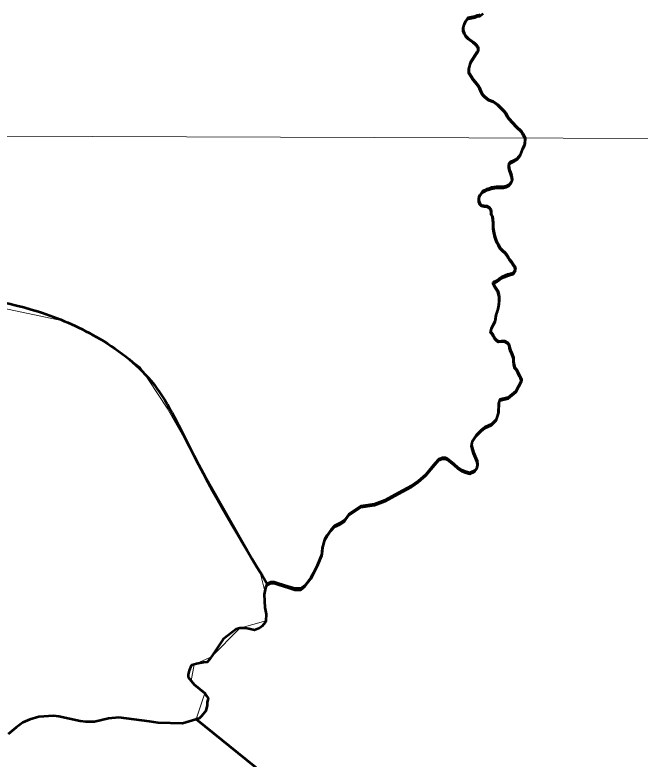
# Model space of a CAD drawing. Extents: x 553962 to 842807, y 8883888 to 9032388.
# Drawn here: x 813925 to 815455, y 9014173 to 9015996 of the extents above; entities that cross this region are included whole.
import ezdxf

# ---------------------------------------------------------------- set-up
doc = ezdxf.new("R2010")
doc.units = 0
doc.header["$LTSCALE"] = 160
doc.layers.add('60', color=7, linetype='Continuous', lineweight=13)

msp = doc.modelspace()

# ---------------------------------------------------------------- linework, layer by layer
at = {"layer": '60'}
msp.add_line((797891.3, 9015756.1), (834659.9, 9015623.6), dxfattribs=at)
at = {"layer": '60', "lineweight": 53}
msp.add_line((814543.4, 9014601.1), (814543.7, 9014600.4), dxfattribs=at)
for points in [[(815058.9, 9015906.9), (815059, 9015913.4), (815058.4, 9015914.8), (815055.1, 9015919.6), (815051.6, 9015923.3), (815047, 9015927.2), (815034.9, 9015936.3), (815029.1, 9015942.1), (815025, 9015949.2), (815022.6, 9015955.8), (815022.3, 9015957.7), (815022.5, 9015963), (815025, 9015971), (815027.8, 9015977.7), (815033.2, 9015985.3), (815034.3, 9015985.9), (815051.3, 9015989.5), (815056.6, 9015991.4), (815062.2, 9015992.7), (815064.1, 9015993.6), (815071.6, 9015999.4)], [(815064.1, 9015996.2), (815062.2, 9015995.3), (815056.6, 9015994), (815051.3, 9015992.1), (815034.3, 9015988.6), (815033.2, 9015988), (815027.8, 9015980.3), (815025, 9015973.6), (815022.5, 9015965.6), (815022.3, 9015960.4), (815022.6, 9015958.4), (815025, 9015951.8), (815029.1, 9015944.7), (815034.9, 9015938.9), (815047, 9015929.8), (815051.6, 9015925.9), (815055.1, 9015922.2), (815058.4, 9015917.4), (815059, 9015916), (815058.9, 9015909.5)], [(815064.1, 9015996.2), (815062.2, 9015995.3), (815056.6, 9015994), (815051.3, 9015992.1), (815034.3, 9015988.6), (815033.2, 9015988), (815027.8, 9015980.3), (815025, 9015973.6), (815022.5, 9015965.6), (815022.3, 9015960.4), (815022.6, 9015958.4), (815025, 9015951.8), (815029.1, 9015944.7), (815034.9, 9015938.9), (815047, 9015929.8), (815051.6, 9015925.9), (815055.1, 9015922.2), (815058.4, 9015917.4), (815059, 9015916), (815058.9, 9015909.5)], [(815058.9, 9015909.5), (815057.5, 9015905.5), (815056, 9015904.4), (815052.1, 9015897.9), (815044.2, 9015886.7), (815040.4, 9015879.8), (815036.5, 9015865.4), (815036.4, 9015855.8), (815037.1, 9015853.7), (815047, 9015838.1), (815056.1, 9015827.6), (815060.3, 9015822.1), (815062.5, 9015817.8), (815065.4, 9015809.7), (815069.8, 9015801.6), (815074.2, 9015796.7), (815084, 9015788.8), (815095.7, 9015784.4), (815100.8, 9015781.5), (815107.5, 9015776.3), (815113.4, 9015770.1), (815121.9, 9015762), (815126, 9015756.7), (815130.8, 9015747.8), (815134, 9015743.1), (815153, 9015722.5), (815164.3, 9015711.9), (815168.8, 9015705.1), (815174.5, 9015695), (815173.3, 9015679.7)], [(815058.9, 9015909.5), (815057.5, 9015905.5), (815056, 9015904.4), (815052.1, 9015897.9), (815044.2, 9015886.7), (815040.4, 9015879.8), (815036.5, 9015865.4), (815036.4, 9015855.8), (815037.1, 9015853.7), (815047, 9015838.1), (815056.1, 9015827.6), (815060.3, 9015822.1), (815062.5, 9015817.8), (815065.4, 9015809.7), (815069.8, 9015801.6), (815074.2, 9015796.7), (815084, 9015788.8), (815095.7, 9015784.4), (815100.8, 9015781.5), (815107.5, 9015776.3), (815113.4, 9015770.1), (815121.9, 9015762), (815126, 9015756.7), (815130.8, 9015747.8), (815134, 9015743.1), (815153, 9015722.5), (815164.3, 9015711.9), (815168.8, 9015705.1), (815174.5, 9015695), (815173.3, 9015679.7)], [(815173.3, 9015677.1), (815174.5, 9015692.3), (815168.8, 9015702.4), (815164.3, 9015709.3), (815153, 9015719.9), (815134, 9015740.5), (815130.8, 9015745.2), (815126, 9015754.1), (815121.9, 9015759.4), (815113.4, 9015767.5), (815107.5, 9015773.7), (815100.8, 9015778.9), (815095.7, 9015781.8), (815084, 9015786.2), (815074.2, 9015794), (815069.8, 9015799), (815065.4, 9015807.1), (815062.5, 9015815.2), (815060.3, 9015819.5), (815056.1, 9015825), (815047, 9015835.5), (815037.1, 9015851.1), (815036.4, 9015853.2), (815036.5, 9015862.8), (815040.4, 9015877.2), (815044.2, 9015884.1), (815052.1, 9015895.3), (815056, 9015901.8), (815057.5, 9015902.9), (815058.9, 9015906.9)], [(815173.3, 9015679.7), (815168.7, 9015670.1), (815164.6, 9015659.9), (815161.5, 9015653.3), (815154.3, 9015644.2), (815146.6, 9015639.5), (815143, 9015637.6), (815137.9, 9015635.6), (815134.4, 9015631.5), (815133.8, 9015625), (815135.8, 9015616.3), (815138.3, 9015610.2), (815140.8, 9015603), (815142.7, 9015592.8), (815140.1, 9015586.2), (815134, 9015579.6), (815127.9, 9015576.1), (815121.2, 9015574.6), (815116.2, 9015574.7), (815110.6, 9015574.7), (815103.4, 9015574.7), (815091.2, 9015572.8), (815086.6, 9015570.8), (815080.5, 9015568.8), (815075.9, 9015566.8), (815069.8, 9015563.7), (815063.1, 9015554.6), (815061.1, 9015550), (815061, 9015540.9), (815063, 9015534.2), (815067.5, 9015530.1), (815074.1, 9015528.6), (815080.7, 9015528.5), (815085.8, 9015524.9), (815089.8, 9015519.8), (815090.8, 9015514.7), (815091.3, 9015508.6), (815094.3, 9015503), (815094.8, 9015495.9), (815096.2, 9015487.2), (815096.2, 9015481.6), (815096.1, 9015474.5), (815097.1, 9015465.3), (815100.1, 9015454.1), (815102, 9015446.9), (815104.5, 9015440.3), (815108.6, 9015433.1), (815112.1, 9015426.5), (815119.7, 9015418.8), (815124.2, 9015414.7), (815128.7, 9015409.6), (815132.3, 9015403.5), (815135.8, 9015397.8), (815140.3, 9015391.7), (815144.8, 9015385.6), (815148.9, 9015379.9), (815150.3, 9015372.8), (815150.3, 9015372.8)], [(815173.3, 9015679.7), (815168.7, 9015670.1), (815164.6, 9015659.9), (815161.5, 9015653.3), (815154.3, 9015644.2), (815146.6, 9015639.5), (815143, 9015637.6), (815137.9, 9015635.6), (815134.4, 9015631.5), (815133.8, 9015625), (815135.8, 9015616.3), (815138.3, 9015610.2), (815140.8, 9015603), (815142.7, 9015592.8), (815140.1, 9015586.2), (815134, 9015579.6), (815127.9, 9015576.1), (815121.2, 9015574.6), (815116.2, 9015574.7), (815110.6, 9015574.7), (815103.4, 9015574.7), (815091.2, 9015572.8), (815086.6, 9015570.8), (815080.5, 9015568.8), (815075.9, 9015566.8), (815069.8, 9015563.7), (815063.1, 9015554.6), (815061.1, 9015550), (815061, 9015540.9), (815063, 9015534.2), (815067.5, 9015530.1), (815074.1, 9015528.6), (815080.7, 9015528.5), (815085.8, 9015524.9), (815089.8, 9015519.8), (815090.8, 9015514.7), (815091.3, 9015508.6), (815094.3, 9015503), (815094.8, 9015495.9), (815096.2, 9015487.2), (815096.2, 9015481.6), (815096.1, 9015474.5), (815097.1, 9015465.3), (815100.1, 9015454.1), (815102, 9015446.9), (815104.5, 9015440.3), (815108.6, 9015433.1), (815112.1, 9015426.5), (815119.7, 9015418.8), (815124.2, 9015414.7), (815128.7, 9015409.6), (815132.3, 9015403.5), (815135.8, 9015397.8), (815140.3, 9015391.7), (815144.8, 9015385.6), (815148.9, 9015379.9), (815150.3, 9015372.8), (815150.3, 9015372.8)], [(815150.3, 9015370.2), (815150.3, 9015370.2), (815148.9, 9015377.3), (815144.8, 9015382.9), (815140.3, 9015389.1), (815135.8, 9015395.2), (815132.3, 9015400.8), (815128.7, 9015407), (815124.2, 9015412.1), (815119.7, 9015416.2), (815112.1, 9015423.9), (815108.6, 9015430.5), (815104.5, 9015437.7), (815102, 9015444.3), (815100.1, 9015451.5), (815097.1, 9015462.7), (815096.1, 9015471.8), (815096.2, 9015479), (815096.2, 9015484.6), (815094.8, 9015493.2), (815094.3, 9015500.4), (815091.3, 9015506), (815090.8, 9015512.1), (815089.8, 9015517.2), (815085.8, 9015522.3), (815080.7, 9015525.9), (815074.1, 9015526), (815067.5, 9015527.5), (815063, 9015531.6), (815061, 9015538.3), (815061.1, 9015547.4), (815063.1, 9015552), (815069.8, 9015561.1), (815075.9, 9015564.1), (815080.5, 9015566.2), (815086.6, 9015568.2), (815091.2, 9015570.2), (815103.4, 9015572.1), (815110.6, 9015572.1), (815116.2, 9015572), (815121.2, 9015572), (815127.9, 9015573.5), (815134, 9015577), (815140.1, 9015583.6), (815142.7, 9015590.2), (815140.8, 9015600.4), (815138.3, 9015607.6), (815135.8, 9015613.7), (815133.8, 9015622.3), (815134.4, 9015628.8), (815137.9, 9015633), (815143, 9015635), (815146.6, 9015636.9), (815154.3, 9015641.6), (815161.5, 9015650.7), (815164.6, 9015657.3), (815168.7, 9015667.5), (815173.3, 9015677.1)], [(815150.3, 9015372.8), (815144.8, 9015363.2), (815138.2, 9015361.7), (815130.5, 9015359.7), (815125.4, 9015357.2), (815116.2, 9015353.7), (815110.6, 9015349.2), (815105.5, 9015345.6), (815095.2, 9015340.1), (815095.2, 9015340.1), (815095.2, 9015340.1)], [(815150.3, 9015372.8), (815144.8, 9015363.2), (815138.2, 9015361.7), (815130.5, 9015359.7), (815125.4, 9015357.2), (815116.2, 9015353.7), (815110.6, 9015349.2), (815105.5, 9015345.6), (815095.2, 9015340.1), (815095.2, 9015340.1), (815095.2, 9015340.1)], [(815095.2, 9015337.5), (815095.2, 9015337.5), (815105.5, 9015343), (815110.6, 9015346.5), (815116.2, 9015351.1), (815125.4, 9015354.6), (815130.5, 9015357.1), (815138.2, 9015359.1), (815144.8, 9015360.6), (815150.3, 9015370.2)], [(815095.2, 9015340.1), (815099.2, 9015332.4), (815103.7, 9015325.3), (815107.2, 9015320.2), (815109.7, 9015311), (815110.2, 9015305.9), (815110.1, 9015298.2), (815109.6, 9015287), (815108, 9015278.4), (815106.4, 9015272.3), (815104.3, 9015265.7), (815102.7, 9015259.6), (815101.2, 9015252.5), (815100.6, 9015246.9), (815097, 9015239.2), (815093.9, 9015234.7), (815090.8, 9015228.1), (815090.3, 9015222.5), (815089.3, 9015221.5), (815089.2, 9015220.6)], [(815095.2, 9015340.1), (815099.2, 9015332.4), (815103.7, 9015325.3), (815107.2, 9015320.2), (815109.7, 9015311), (815110.2, 9015305.9), (815110.1, 9015298.2), (815109.6, 9015287), (815108, 9015278.4), (815106.4, 9015272.3), (815104.3, 9015265.7), (815102.7, 9015259.6), (815101.2, 9015252.5), (815100.6, 9015246.9), (815097, 9015239.2), (815093.9, 9015234.7), (815090.8, 9015228.1), (815090.3, 9015222.5), (815089.3, 9015221.5), (815089.2, 9015220.6)], [(815089.3, 9015218.8), (815090.3, 9015219.9), (815090.8, 9015225.5), (815093.9, 9015232.1), (815097, 9015236.6), (815100.6, 9015244.2), (815101.2, 9015249.8), (815102.7, 9015257), (815104.3, 9015263.1), (815106.4, 9015269.7), (815108, 9015275.8), (815109.6, 9015284.4), (815110.1, 9015295.6), (815110.2, 9015303.3), (815109.7, 9015308.3), (815107.2, 9015317.5), (815103.7, 9015322.7), (815099.2, 9015329.8), (815095.2, 9015337.4), (815095.2, 9015337.5)], [(815089.2, 9015220.6), (815090.8, 9015219), (815093.8, 9015214.9), (815096.8, 9015210.3), (815100.8, 9015203.7), (815104.4, 9015199.1), (815108.9, 9015197), (815115.5, 9015197.5), (815123.2, 9015197.4), (815131.3, 9015193.3), (815135.3, 9015188.7), (815135.8, 9015182.6), (815138.3, 9015174.4), (815141.3, 9015167.3), (815145.3, 9015156.5), (815145.2, 9015149.4), (815146.7, 9015141.2), (815148.7, 9015132.6), (815153.2, 9015128.5), (815156.2, 9015121.8), (815161.2, 9015111.2), (815161.2, 9015111.2), (815161.2, 9015111.2)], [(815089.2, 9015220.6), (815090.8, 9015219), (815093.8, 9015214.9), (815096.8, 9015210.3), (815100.8, 9015203.7), (815104.4, 9015199.1), (815108.9, 9015197), (815115.5, 9015197.5), (815123.2, 9015197.4), (815131.3, 9015193.3), (815135.3, 9015188.7), (815135.8, 9015182.6), (815138.3, 9015174.4), (815141.3, 9015167.3), (815145.3, 9015156.5), (815145.2, 9015149.4), (815146.7, 9015141.2), (815148.7, 9015132.6), (815153.2, 9015128.5), (815156.2, 9015121.8), (815161.2, 9015111.2), (815162.6, 9015110.1)], [(815161.2, 9015108.6), (815156.2, 9015119.2), (815153.2, 9015125.9), (815148.7, 9015130), (815146.7, 9015138.6), (815145.2, 9015146.8), (815145.3, 9015153.9), (815141.3, 9015164.6), (815138.3, 9015171.8), (815135.8, 9015180), (815135.3, 9015186.1), (815131.3, 9015190.7), (815123.2, 9015194.8), (815115.5, 9015194.8), (815108.9, 9015194.4), (815104.4, 9015196.4), (815100.8, 9015201), (815096.8, 9015207.7), (815093.8, 9015212.3), (815090.8, 9015216.4), (815089.2, 9015218), (815089.3, 9015218.8)], [(815161.2, 9015111.2), (815162.7, 9015108.9), (815165.1, 9015103.8), (815165.4, 9015100.3), (815151.1, 9015074.2), (815132.2, 9015059.1), (815111.8, 9015054), (815109.6, 9015046.7), (815108.9, 9015022.6), (815103.1, 9015005), (815091.4, 9014993.3), (815075.3, 9014986), (815066.6, 9014978.7), (815054.2, 9014967), (815044.7, 9014951.7), (815042.5, 9014942.2), (815047.6, 9014924.7), (815056.3, 9014903.5), (815057.8, 9014894.7), (815055.6, 9014886.7), (815051.2, 9014880.1), (815038.8, 9014874.2), (815030.1, 9014877.2), (815019.1, 9014880.8), (815010.4, 9014886.7), (814999.4, 9014896.2), (814984.1, 9014908.6), (814979, 9014911.5), (814971.7, 9014911.5), (814962.9, 9014907.8), (814952.7, 9014896.9), (814930.8, 9014870.6), (814912.6, 9014853.8), (814895.8, 9014842.8), (814864.4, 9014825.3), (814831.5, 9014807.8), (814805.3, 9014797.5)], [(814805.3, 9014794.9), (814831.5, 9014805.1), (814864.4, 9014822.7), (814895.8, 9014840.2), (814912.6, 9014851.2), (814930.8, 9014868), (814952.7, 9014894.3), (814962.9, 9014905.2), (814971.7, 9014908.9), (814979, 9014908.9), (814984.1, 9014906), (814999.4, 9014893.6), (815010.4, 9014884.1), (815019.1, 9014878.2), (815030.1, 9014874.6), (815038.8, 9014871.6), (815051.2, 9014877.5), (815055.6, 9014884.1), (815057.8, 9014892.1), (815056.3, 9014900.8), (815047.6, 9014922), (815042.5, 9014939.6), (815044.7, 9014949.1), (815054.2, 9014964.4), (815066.6, 9014976.1), (815075.3, 9014983.4), (815091.4, 9014990.7), (815103.1, 9015002.4), (815108.9, 9015020), (815109.6, 9015044.1), (815111.8, 9015051.4), (815132.2, 9015056.5), (815151.1, 9015071.6), (815165.4, 9015097.7), (815162.7, 9015106.3), (815162.6, 9015107.5), (815161.2, 9015108.6)], [(815165.4, 9015100.3), (815151.1, 9015074.2), (815132.2, 9015059.1), (815111.8, 9015054), (815109.6, 9015046.7), (815108.9, 9015022.6), (815103.1, 9015005), (815091.4, 9014993.3), (815075.3, 9014986), (815066.6, 9014978.7), (815054.2, 9014967), (815044.7, 9014951.7), (815042.5, 9014942.2), (815047.6, 9014924.7), (815056.3, 9014903.5), (815057.8, 9014894.7), (815055.6, 9014886.7), (815051.2, 9014880.1), (815038.8, 9014874.2), (815030.1, 9014877.2), (815019.1, 9014880.8), (815010.4, 9014886.7), (814999.4, 9014896.2), (814984.1, 9014908.6), (814979, 9014911.5), (814971.7, 9014911.5), (814962.9, 9014907.8), (814952.7, 9014896.9), (814930.8, 9014870.6), (814912.6, 9014853.8), (814895.8, 9014842.8), (814864.4, 9014825.3), (814831.5, 9014807.8), (814805.3, 9014797.5)], [(815162.6, 9015110.1), (815162.7, 9015108.9), (815165.1, 9015103.8), (815165.4, 9015100.3)], [(814805.3, 9014797.5), (814771.7, 9014793.1), (814742.5, 9014773.4), (814732.3, 9014758.1), (814720.6, 9014750.8), (814707.5, 9014744.9), (814699.4, 9014735.4), (814689.2, 9014721.5), (814683.4, 9014712.8), (814678.3, 9014692.3), (814676.1, 9014674.8), (814665.1, 9014647.7), (814656.4, 9014629.5), (814649.8, 9014617.8), (814635.2, 9014598.8), (814625, 9014590.8), (814610.4, 9014590.8), (814595.8, 9014595.1), (814569.5, 9014603.2), (814560, 9014606.8), (814551.3, 9014606.8), (814542.5, 9014602.4), (814538.9, 9014592.9), (814535.2, 9014576.1), (814536.7, 9014544.7), (814540.3, 9014527.9), (814539.6, 9014511.8), (814537.4, 9014507.5), (814530.8, 9014498.7), (814523.5, 9014493.6), (814511.9, 9014489.2), (814498, 9014492.1), (814489.2, 9014494.3), (814476.1, 9014493.6), (814466.6, 9014491.4), (814435.2, 9014467.3), (814410.4, 9014430), (814401.7, 9014416.9), (814395.8, 9014411), (814387.1, 9014410.3), (814369.5, 9014406.6), (814357.9, 9014403.7), (814356.4, 9014402.2), (814352, 9014390.6), (814349.1, 9014380.3), (814349.1, 9014373.8), (814363.7, 9014356.2), (814390, 9014335), (814394.3, 9014328.5), (814398, 9014322.6), (814395.8, 9014311.7), (814395.8, 9014305.8), (814392.9, 9014291.2), (814381.9, 9014278.8), (814376.1, 9014272.9), (814335.2, 9014260.5), (814276.1, 9014262), (814254.9, 9014265.6), (814216.9, 9014270.3), (814179.8, 9014275.1), (814154.2, 9014272.9), (814119.9, 9014264.9), (814098.8, 9014264.9), (814084.9, 9014266.3), (814033.1, 9014278)], [(814805.3, 9014797.5), (814771.7, 9014793.1), (814742.5, 9014773.4), (814732.3, 9014758.1), (814720.6, 9014750.8), (814707.5, 9014744.9), (814699.4, 9014735.4), (814689.2, 9014721.5), (814683.4, 9014712.8), (814678.3, 9014692.3), (814676.1, 9014674.8), (814665.1, 9014647.7), (814656.4, 9014629.5), (814649.8, 9014617.8), (814635.2, 9014598.8), (814625, 9014590.8), (814610.4, 9014590.8), (814595.8, 9014595.1), (814569.5, 9014603.2), (814560, 9014606.8), (814551.3, 9014606.8), (814542.5, 9014602.4), (814538.9, 9014592.9), (814535.2, 9014576.1), (814536.7, 9014544.7), (814540.3, 9014527.9), (814539.6, 9014511.8), (814537.4, 9014507.5)], [(814543.7, 9014600.4), (814551.3, 9014604.2), (814560, 9014604.2), (814569.5, 9014600.6), (814595.8, 9014592.5), (814610.4, 9014588.1), (814625, 9014588.1), (814635.2, 9014596.2), (814649.8, 9014615.2), (814656.4, 9014626.9), (814665.1, 9014645.1), (814676.1, 9014672.2), (814678.3, 9014689.7), (814683.4, 9014710.2), (814689.2, 9014718.9), (814699.4, 9014732.8), (814707.5, 9014742.3), (814720.6, 9014748.2), (814732.3, 9014755.5), (814742.5, 9014770.8), (814771.7, 9014790.5), (814805.3, 9014794.9)], [(814537.4, 9014507.5), (814530.8, 9014498.7), (814523.5, 9014493.6), (814511.9, 9014489.2), (814498, 9014492.1), (814489.2, 9014494.3), (814476.1, 9014493.6), (814466.6, 9014491.4), (814435.2, 9014467.3), (814410.4, 9014430), (814401.7, 9014416.9), (814395.8, 9014411), (814387.1, 9014410.3), (814369.5, 9014406.6), (814357.9, 9014403.7), (814356.4, 9014402.2)], [(814356.4, 9014402.2), (814352, 9014390.6), (814349.1, 9014380.3), (814349.1, 9014373.8), (814363.7, 9014356.2), (814390, 9014335), (814394.3, 9014328.5), (814398, 9014322.6), (814395.8, 9014311.7), (814395.8, 9014305.8), (814392.9, 9014291.2), (814381.9, 9014278.8), (814376.1, 9014272.9), (814369, 9014270.8), (815171.3, 9013622.1), (815298.3, 9013482.3)], [(814033.1, 9014278), (814019.9, 9014279.5), (813983.4, 9014276.6), (813961.5, 9014270), (813944.8, 9014262.7), (813928, 9014251), (813909, 9014234.2)]]:
    msp.add_lwpolyline(points, dxfattribs=at)
at = {"layer": '60'}
msp.add_lwpolyline([(815171.3, 9013622.1), (814369, 9014270.8), (814390, 9014335), (814356.4, 9014365), (814363.7, 9014405.2), (814406, 9014423.4), (814476.1, 9014493.6), (814539.6, 9014511.8), (814539.6, 9014511.8), (814537, 9014584.5), (814524.8, 9014633.8), (814298.1, 9015032.6), (814231.9, 9015133.1), (814166.9, 9015182.4), (814058.4, 9015243.5), (813689.8, 9015320.5)], dxfattribs=at)
at = {"layer": '60', "lineweight": 53}
msp.add_spline([(813684.5, 9015321.4), (813983.3, 9015269.2), (814123.8, 9015207.7), (814258.5, 9015099.3), (814352.2, 9014938.2), (814543.4, 9014601.1)], degree=3, dxfattribs=at)

doc.saveas('drawing.dxf')
